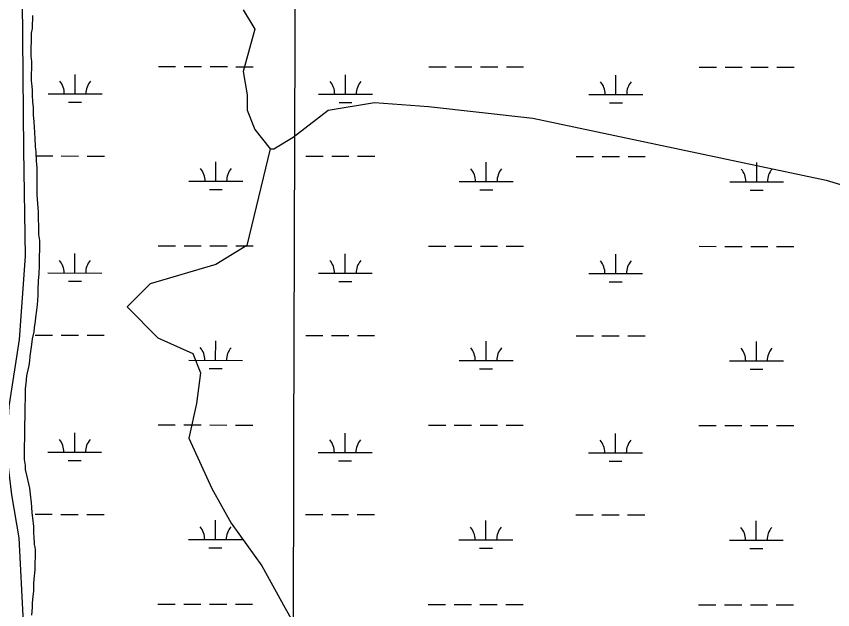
# Model space of a CAD drawing. Extents: x 3148686 to 3186545, y 916144 to 941516.
# Drawn here: x 3175944 to 3177459, y 935903 to 937005 of the extents above; entities that cross this region are included whole.
import ezdxf

# ---------------------------------------------------------------- set-up
doc = ezdxf.new("R2010")
doc.units = 0
for name, color, linetype in [('V-GRID-MAJR', 7, 'Continuous'), ('V-ROAD-CNTR', 7, 'Continuous'), ('V-SITE-VEGE', 7, 'Continuous'), ('V-TOPO-SHOR', 7, 'Continuous'), ('V-WETL-SWMP', 7, 'Continuous')]:
    doc.layers.add(name, color=color, linetype=linetype)

msp = doc.modelspace()

# ---------------------------------------------------------------- linework, layer by layer
at = {"layer": 'V-GRID-MAJR'}
msp.add_spline([(3176416.137, 921480.253), (3176433.767, 927540.657), (3176451.404, 933603.671), (3176469.041, 939666.734), (3176469.048, 939669.295)], degree=3, dxfattribs=at)
at = {"layer": 'V-ROAD-CNTR'}
msp.add_lwpolyline([(3175936.914430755, 935213.9779924), (3175948.705000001, 935436.3159999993), (3175957.314000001, 935879.5299999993), (3175949.387000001, 936036.7879999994), (3175935.821000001, 936116.4709999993), (3175928.145000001, 936178.5009999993), (3175928.288000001, 936238.6789999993), (3175930.914000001, 936280.4999999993), (3175950.020000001, 936405.1119999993), (3175961.136000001, 936559.5209999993), (3175957.730000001, 936756.0679999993), (3175955.576000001, 937035.4049999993), (3175968.523000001, 937559.6069999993), (3175970.860000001, 937890.0619999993), (3175971.237000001, 938266.4879999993), (3175975.730000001, 939014.4749999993), (3175975.458000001, 939092.9009999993), (3175980.8105570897, 939122.2269298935)], dxfattribs=at)
at = {"layer": 'V-SITE-VEGE'}
for p, q in [((3175974.44, 936999.8449999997), (3175974.505, 937006.2059999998)), ((3175973.754, 936989.4429999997), (3175974.44, 936999.8449999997)), ((3175971.857, 936973.8499999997), (3175973.682, 936982.5049999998)), ((3175973.682, 936982.5049999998), (3175973.754, 936989.4429999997)), ((3175971.413, 936931.0589999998), (3175971.857, 936973.8499999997)), ((3175972.47, 936921.2159999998), (3175971.413, 936931.0589999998)), ((3175972.091, 936884.7869999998), (3175972.47, 936921.2159999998)), ((3175973.146, 936874.946), (3175972.091, 936884.7869999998)), ((3175974.225, 936867.4130000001), (3175973.146, 936874.946)), ((3175974.1410000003, 936859.3199999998), (3175974.225, 936867.4130000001)), ((3175974.577, 936845.438), (3175974.1410000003, 936859.3199999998)), ((3175975.636, 936836.1709999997), (3175974.577, 936845.438)), ((3175976.0640000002, 936821.7099999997), (3175975.636, 936836.1709999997)), ((3175977.09, 936808.9779999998), (3175976.0640000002, 936821.7099999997)), ((3175978.04, 936789.3049999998), (3175977.09, 936808.9779999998)), ((3175979.085, 936778.307), (3175978.04, 936789.3049999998)), ((3175979.507, 936763.2639999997), (3175979.085, 936778.307)), ((3175980.561, 936753.4239999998), (3175979.507, 936763.2639999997)), ((3175981.544, 936736.6419999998), (3175980.561, 936753.4239999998)), ((3175982.562, 936723.3299999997), (3175981.544, 936736.6419999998)), ((3175982.417, 936709.4509999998), (3175982.562, 936723.3299999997)), ((3175982.757, 936686.3169999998), (3175982.417, 936709.4509999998)), ((3175982.626, 936673.595), (3175982.757, 936686.3169999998)), ((3175985.182, 936641.1829999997), (3175982.626, 936673.595)), ((3175985.0300000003, 936626.7259999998), (3175985.182, 936641.1829999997)), ((3175985.507, 936616.894), (3175985.0300000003, 936626.7259999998)), ((3175985.909, 936599.5349999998), (3175985.507, 936616.894)), ((3175987.5270000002, 936588.5310000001), (3175985.909, 936599.5349999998)), ((3175987.0470000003, 936542.2729999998), (3175987.5270000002, 936588.5310000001)), ((3175986.302, 936526.0879999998), (3175987.0470000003, 936542.2729999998)), ((3175985.026, 936514.5349999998), (3175986.302, 936526.0879999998)), ((3175984.2600000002, 936496.6149999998), (3175985.026, 936514.5349999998)), ((3175984.154, 936486.2069999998), (3175984.2600000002, 936496.6149999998)), ((3175983.404, 936469.4439999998), (3175984.154, 936486.2069999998)), ((3175982.136, 936459.0459999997), (3175983.404, 936469.4439999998)), ((3175979.613, 936438.8319999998), (3175980.264, 936445.7669999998)), ((3175980.264, 936445.7669999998), (3175982.136, 936459.0459999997)), ((3175977.7600000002, 936427.2859999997), (3175979.6130000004, 936438.8319999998)), ((3175974.0670000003, 936405.9249999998), (3175977.096, 936419.1959999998)), ((3175977.096, 936419.1959999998), (3175977.7600000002, 936427.2859999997)), ((3175972.804, 936395.53), (3175974.0670000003, 936405.9249999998)), ((3175969.686, 936373.587), (3175972.804, 936395.53)), ((3175969.017, 936364.9179999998), (3175969.686, 936373.587)), ((3175963.524, 936337.2169999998), (3175967.778, 936356.835)), ((3175967.778, 936356.835), (3175969.017, 936364.9179999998)), ((3175962.224, 936323.3520000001), (3175963.524, 936337.2169999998)), ((3175960.434, 936262.0699999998), (3175960.966, 936313.5339999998)), ((3175960.966, 936313.5339999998), (3175962.224, 936323.3520000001)), ((3175959.6920000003, 936246.4599999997), (3175960.434, 936262.0699999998)), ((3175959.0270000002, 936182.2769999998), (3175959.6920000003, 936246.4599999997)), ((3175960.642, 936170.6939999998), (3175959.0270000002, 936182.2769999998)), ((3175961.142, 936163.1699999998), (3175960.642, 936170.6939999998)), ((3175963.348, 936152.7369999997), (3175961.142, 936163.1699999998)), ((3175965.576, 936144.6189999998), (3175963.348, 936152.7369999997)), ((3175968.886, 936128.9699999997), (3175965.576, 936144.6189999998)), ((3175970.5, 936117.3869999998), (3175968.886, 936128.9699999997)), ((3175972.072, 936101.7559999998), (3175970.5, 936117.3869999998)), ((3175972.568, 936093.654), (3175972.072, 936101.7559999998)), ((3175973.615, 936083.234), (3175972.568, 936093.654)), ((3175974.6750000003, 936073.9689999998), (3175973.615, 936083.234)), ((3175976.242, 936057.7609999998), (3175974.6750000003, 936073.9689999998)), ((3175976.123, 936046.1959999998), (3175976.242, 936057.7609999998)), ((3175977.178, 936036.3529999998), (3175976.123, 936046.1959999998)), ((3175977.659, 936027.0959999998), (3175977.178, 936036.3529999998)), ((3175977.631, 936024.2049999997), (3175977.659, 936027.0959999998)), ((3175978.732, 936018.9879999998), (3175977.631, 936024.2049999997)), ((3175979.2630000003, 936014.3579999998), (3175978.732, 936018.9879999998)), ((3175978.88, 935977.348), (3175979.2630000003, 936014.3579999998)), ((3175976.965, 935960.0199999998), (3175978.88, 935977.348)), ((3175976.1520000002, 935937.474), (3175976.304, 935951.9309999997)), ((3175976.304, 935951.9309999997), (3175976.965, 935960.0199999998)), ((3175974.901, 935928.2329999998), (3175976.1520000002, 935937.474)), ((3175974.106, 935907.4239999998), (3175974.19, 935915.5189999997)), ((3175974.19, 935915.5189999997), (3175974.901, 935928.2329999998)), ((3175972.799, 935892.9789999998), (3175974.106, 935907.4239999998))]:
    msp.add_line(p, q, dxfattribs=at)
at = {"layer": 'V-TOPO-SHOR'}
for points in [[(3176365.1014367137, 937016.8392597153), (3176386.564814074, 936980.9813882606), (3176364.980623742, 936902.1665588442), (3176372.102362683, 936859.1567452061), (3176372.0721594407, 936830.4885699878), (3176386.3684929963, 936794.6382493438), (3176414.998914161, 936758.7728270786), (3176414.998914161, 936758.7728270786), (3176422.165957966, 936758.7652762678), (3176458.0238294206, 936780.2286536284), (3176522.580079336, 936830.3300029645), (3176608.5997066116, 936844.5734808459), (3176708.930769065, 936837.3007256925), (3176902.418299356, 936815.5957223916), (3177446.992815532, 936700.3491599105), (3177805.2317435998, 936592.4659623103), (3178199.230382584, 936412.8745726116), (3178478.578973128, 936254.9051272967), (3178671.9909953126, 936161.5296859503), (3178800.9373773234, 936104.0574209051)], [(3176414.998914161, 936758.7728270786), (3176371.807881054, 936579.6420368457), (3176314.433776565, 936543.8672243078), (3176192.556277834, 936508.1603690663), (3176149.5087101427, 936465.2034111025), (3176206.784654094, 936407.806654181), (3176271.2578450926, 936379.0705216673), (3176285.5541786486, 936343.2202010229), (3176278.326728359, 936285.8914013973), (3176263.924683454, 936221.4031087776), (3176306.8287857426, 936128.1862344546), (3176342.5960474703, 936063.6450861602), (3176399.8493389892, 935984.7471978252), (3176442.7685428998, 935905.8644111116), (3176471.3838624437, 935855.664901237)]]:
    msp.add_lwpolyline(points, dxfattribs=at)
at = {"layer": 'V-WETL-SWMP'}
for p, q in [((3176207.622433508, 936911.5302841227), (3176239.622411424, 936911.4965656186)), ((3176255.622400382, 936911.4797063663), (3176287.622378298, 936911.4459878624)), ((3176303.622367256, 936911.4291286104), (3176335.622345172, 936911.3954101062)), ((3176351.62233413, 936911.3785508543), (3176383.6223120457, 936911.34483235)), ((3176709.5300871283, 936911.0014220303), (3176741.5300650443, 936910.967703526)), ((3176757.530054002, 936910.9508442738), (3176789.530031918, 936910.9171257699)), ((3176805.530020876, 936910.9002665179), (3176837.5299987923, 936910.8665480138)), ((3176853.52998775, 936910.8496887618), (3176885.5299656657, 936910.8159702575)), ((3177211.4377407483, 936910.4725599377), (3177243.4377186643, 936910.4388414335)), ((3177259.4377076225, 936910.4219821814), (3177291.4376855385, 936910.3882636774)), ((3177307.4376744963, 936910.3714044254), (3177339.4376524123, 936910.3376859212)), ((3177355.4376413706, 936910.3208266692), (3177387.437619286, 936910.2871081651)), ((3176052.977086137, 936860.9512124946), (3176053.0150102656, 936896.9511881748)), ((3176554.884739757, 936860.4223504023), (3176554.9226638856, 936896.4223260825)), ((3177056.7923933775, 936859.8934883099), (3177056.830317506, 936895.89346399)), ((3176002.977120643, 936861.0038976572), (3176102.977051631, 936860.8985273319)), ((3176504.8847742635, 936860.475035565), (3176604.8847052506, 936860.3696652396)), ((3177006.7924278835, 936859.9461734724), (3177106.7923588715, 936859.8408031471)), ((3176040.960838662, 936845.532867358), (3176064.960822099, 936845.5075784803)), ((3176542.8684922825, 936845.0040052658), (3176566.868475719, 936844.978716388)), ((3177044.776145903, 936844.4751431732), (3177068.7761293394, 936844.4498542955)), ((3175979.447535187, 936745.5966407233), (3176011.4475131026, 936745.562922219)), ((3176027.4475020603, 936745.5460629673), (3176059.447479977, 936745.5123444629)), ((3176075.4474689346, 936745.4954852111), (3176107.4474468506, 936745.4617667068)), ((3176314.242392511, 936698.8138458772), (3176314.280316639, 936734.8138215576)), ((3176481.3551888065, 936745.067778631), (3176513.3551667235, 936745.0340601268)), ((3176529.355155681, 936745.0172008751), (3176561.355133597, 936744.9834823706)), ((3176577.355122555, 936744.9666231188), (3176609.3551004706, 936744.9329046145)), ((3176816.150046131, 936698.2849837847), (3176816.1879702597, 936734.284959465)), ((3176983.2628424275, 936744.5389165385), (3177015.262820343, 936744.5051980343)), ((3177031.262809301, 936744.4883387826), (3177063.2627872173, 936744.4546202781)), ((3177079.262776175, 936744.4377610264), (3177111.262754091, 936744.404042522)), ((3177318.0576997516, 936697.7561216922), (3177318.0956238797, 936733.7560973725)), ((3176264.242427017, 936698.8665310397), (3176364.2423580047, 936698.7611607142)), ((3176766.1500806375, 936698.3376689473), (3176866.1500116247, 936698.2322986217)), ((3177268.0577342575, 936697.8088068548), (3177368.057665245, 936697.7034365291)), ((3176302.2261450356, 936683.3955007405), (3176326.226128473, 936683.3702118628)), ((3176804.1337986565, 936682.8666386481), (3176828.133782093, 936682.8413497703)), ((3177306.0414522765, 936682.3377765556), (3177330.0414357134, 936682.3124876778)), ((3176207.2719776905, 936578.8555088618), (3176239.2719556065, 936578.8217903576)), ((3176255.271944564, 936578.8049311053), (3176287.2719224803, 936578.7712126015)), ((3176303.271911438, 936578.7543533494), (3176335.271889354, 936578.7206348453)), ((3176351.2718783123, 936578.7037755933), (3176383.271856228, 936578.6700570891)), ((3176709.1796313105, 936578.3266467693), (3176741.179609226, 936578.2929282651)), ((3176757.179598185, 936578.2760690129), (3176789.1795761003, 936578.2423505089)), ((3176805.179565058, 936578.2254912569), (3176837.1795429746, 936578.1917727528)), ((3176853.1795319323, 936578.1749135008), (3176885.1795098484, 936578.1411949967)), ((3177211.087284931, 936577.7977846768), (3177243.087262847, 936577.7640661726)), ((3177259.0872518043, 936577.7472069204), (3177291.087229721, 936577.7134884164)), ((3177307.0872186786, 936577.6966291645), (3177339.0871965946, 936577.6629106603)), ((3177355.087185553, 936577.6460514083), (3177387.0871634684, 936577.6123329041)), ((3176052.6266303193, 936528.2764372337), (3176052.664554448, 936564.2764129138)), ((3176554.5342839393, 936527.7475751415), (3176554.572208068, 936563.7475508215)), ((3177056.4419375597, 936527.218713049), (3177056.4798616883, 936563.2186887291)), ((3176002.6266648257, 936528.3291223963), (3176102.626595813, 936528.2237520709)), ((3176504.5343184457, 936527.800260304), (3176604.534249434, 936527.6948899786)), ((3177006.441972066, 936527.2713982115), (3177106.4419030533, 936527.1660278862)), ((3176040.6103828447, 936512.8580920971), (3176064.610366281, 936512.8328032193)), ((3176542.5180364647, 936512.3292300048), (3176566.518019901, 936512.303941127)), ((3177044.425690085, 936511.8003679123), (3177068.4256735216, 936511.7750790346)), ((3175979.097079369, 936412.9218654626), (3176011.097057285, 936412.8881469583)), ((3176027.0970462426, 936412.8712877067), (3176059.0970241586, 936412.8375692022)), ((3176075.097013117, 936412.8207099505), (3176107.096991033, 936412.786991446)), ((3176313.8919366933, 936366.1390706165), (3176313.9298608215, 936402.1390462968)), ((3176481.004732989, 936412.3930033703), (3176513.0047109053, 936412.3592848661)), ((3176529.004699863, 936412.3424256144), (3176561.004677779, 936412.30870711)), ((3176577.004666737, 936412.2918478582), (3176609.004644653, 936412.2581293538)), ((3176815.799590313, 936365.610208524), (3176815.8375144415, 936401.6101842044)), ((3176982.9123866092, 936411.8641412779), (3177014.9123645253, 936411.8304227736)), ((3177030.9123534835, 936411.8135635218), (3177062.912331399, 936411.7798450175)), ((3177078.9123203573, 936411.7629857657), (3177110.9122982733, 936411.7292672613)), ((3177317.707243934, 936365.0813464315), (3177317.745168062, 936401.0813221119)), ((3176263.8919712, 936366.1917557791), (3176363.8919021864, 936366.0863854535)), ((3176765.79962482, 936365.6628936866), (3176865.7995558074, 936365.5575233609)), ((3177267.7072784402, 936365.134031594), (3177367.707209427, 936365.0286612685)), ((3176301.8756892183, 936350.7207254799), (3176325.875672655, 936350.6954366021)), ((3176803.7833428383, 936350.1918633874), (3176827.7833262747, 936350.1665745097)), ((3177305.6909964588, 936349.6630012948), (3177329.6909798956, 936349.6377124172)), ((3176206.9215218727, 936246.1807336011), (3176238.9214997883, 936246.147015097)), ((3176254.921488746, 936246.1301558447), (3176286.9214666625, 936246.0964373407)), ((3176302.9214556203, 936246.0795780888), (3176334.921433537, 936246.0458595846)), ((3176350.9214224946, 936246.0290003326), (3176382.92140041, 936245.9952818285)), ((3176708.8291754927, 936245.6518715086), (3176740.8291534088, 936245.6181530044)), ((3176756.8291423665, 936245.6012937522), (3176788.8291202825, 936245.5675752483)), ((3176804.829109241, 936245.5507159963), (3176836.8290871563, 936245.516997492)), ((3176852.8290761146, 936245.5001382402), (3176884.8290540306, 936245.4664197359)), ((3177210.736829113, 936245.1230094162), (3177242.7368070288, 936245.0892909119)), ((3177258.7367959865, 936245.0724316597), (3177290.736773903, 936245.0387131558)), ((3177306.736762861, 936245.0218539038), (3177338.7367407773, 936244.9881353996)), ((3177354.736729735, 936244.9712761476), (3177386.7367076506, 936244.9375576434)), ((3176052.2761745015, 936195.601661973), (3176052.31409863, 936231.6016376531)), ((3176554.1838281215, 936195.0727998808), (3176554.2217522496, 936231.0727755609)), ((3177056.091481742, 936194.5439377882), (3177056.1294058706, 936230.5439134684)), ((3176002.2762090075, 936195.6543471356), (3176102.276139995, 936195.5489768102)), ((3176504.183862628, 936195.1254850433), (3176604.1837936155, 936195.020114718)), ((3177006.091516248, 936194.5966229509), (3177106.0914472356, 936194.4912526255)), ((3176040.259927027, 936180.1833168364), (3176064.2599104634, 936180.1580279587)), ((3176542.1675806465, 936179.6544547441), (3176566.167564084, 936179.6291658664)), ((3177044.0752342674, 936179.1255926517), (3177068.075217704, 936179.1003037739)), ((3175978.746623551, 936080.2470902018), (3176010.746601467, 936080.2133716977)), ((3176026.7465904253, 936080.1965124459), (3176058.746568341, 936080.1627939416)), ((3176074.7465572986, 936080.1459346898), (3176106.746535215, 936080.1122161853)), ((3176313.541480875, 936033.4642953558), (3176313.5794050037, 936069.4642710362)), ((3176480.654277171, 936079.7182281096), (3176512.6542550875, 936079.6845096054)), ((3176528.6542440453, 936079.6676503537), (3176560.6542219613, 936079.6339318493)), ((3176576.654210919, 936079.6170725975), (3176608.654188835, 936079.5833540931)), ((3176815.449134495, 936032.9354332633), (3176815.4870586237, 936068.9354089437)), ((3176982.5619307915, 936079.1893660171), (3177014.5619087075, 936079.1556475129)), ((3177030.5618976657, 936079.1387882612), (3177062.5618755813, 936079.1050697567)), ((3177078.561864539, 936079.0882105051), (3177110.5618424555, 936079.0544920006)), ((3177317.3567881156, 936032.4065711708), (3177317.394712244, 936068.4065468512)), ((3176263.541515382, 936033.5169805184), (3176363.5414463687, 936033.4116101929)), ((3176765.449169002, 936032.9881184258), (3176865.449099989, 936032.8827481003)), ((3177267.3568226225, 936032.4592563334), (3177367.356753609, 936032.3538860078)), ((3176301.5252334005, 936018.0459502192), (3176325.525216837, 936018.0206613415)), ((3176803.4328870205, 936017.5170881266), (3176827.4328704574, 936017.491799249)), ((3177305.340540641, 936016.9882260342), (3177329.3405240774, 936016.9629371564)), ((3176206.5710660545, 935913.5059583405), (3176238.5710439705, 935913.4722398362)), ((3176254.5710329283, 935913.455380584), (3176286.5710108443, 935913.4216620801)), ((3176302.5709998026, 935913.4048028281), (3176334.5709777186, 935913.3710843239)), ((3176350.570966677, 935913.354225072), (3176382.5709445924, 935913.3205065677)), ((3176708.478719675, 935912.977096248), (3176740.478697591, 935912.9433777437)), ((3176756.478686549, 935912.9265184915), (3176788.4786644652, 935912.8927999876)), ((3176804.478653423, 935912.8759407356), (3176836.4786313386, 935912.8422222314)), ((3176852.4786202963, 935912.8253629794), (3176884.478598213, 935912.7916444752)), ((3177210.386373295, 935912.4482341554), (3177242.386351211, 935912.4145156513)), ((3177258.3863401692, 935912.397656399), (3177290.386318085, 935912.363937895)), ((3177306.386307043, 935912.3470786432), (3177338.386284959, 935912.3133601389)), ((3177354.3862739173, 935912.2965008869), (3177386.386251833, 935912.2627823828))]:
    msp.add_line(p, q, dxfattribs=at)
for centre, radius, start, end in [((3175997.7346883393, 936861.4842250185), 35.24628790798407, 359.16780716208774, 40.71146549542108), ((3176108.220484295, 936861.3678056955), 35.246287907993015, 139.1678041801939, 180.71146251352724), ((3176499.64234196, 936860.9553629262), 35.24628790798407, 359.16780716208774, 40.71146549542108), ((3176610.1281379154, 936860.8389436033), 35.246287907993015, 139.1678041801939, 180.71146251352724), ((3177001.5499955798, 936860.4265008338), 35.24628790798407, 359.16780716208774, 40.71146549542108), ((3177112.0357915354, 936860.3100815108), 35.246287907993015, 139.1678041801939, 180.71146251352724), ((3176258.999994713, 936699.3468584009), 35.24628790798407, 359.16780716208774, 40.71146549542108), ((3176369.485790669, 936699.2304390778), 35.246287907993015, 139.1678041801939, 180.71146251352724), ((3176760.9076483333, 936698.8179963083), 35.24628790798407, 359.16780716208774, 40.71146549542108), ((3176871.3934442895, 936698.7015769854), 35.246287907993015, 139.1678041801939, 180.71146251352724), ((3177262.8153019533, 936698.2891342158), 35.24628790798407, 359.16780716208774, 40.71146549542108), ((3177373.3010979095, 936698.1727148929), 35.246287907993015, 139.1678041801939, 180.71146251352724), ((3175997.384232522, 936528.8094497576), 35.24628790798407, 359.16780716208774, 40.71146549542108), ((3176107.870028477, 936528.6930304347), 35.246287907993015, 139.1678041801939, 180.71146251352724), ((3176499.291886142, 936528.2805876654), 35.24628790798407, 359.16780716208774, 40.71146549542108), ((3176609.7776820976, 936528.1641683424), 35.246287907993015, 139.1678041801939, 180.71146251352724), ((3177001.1995397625, 936527.7517255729), 35.24628790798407, 359.16780716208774, 40.71146549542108), ((3177111.6853357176, 936527.6353062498), 35.246287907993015, 139.1678041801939, 180.71146251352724), ((3176258.649538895, 936366.6720831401), 35.24628790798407, 359.16780716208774, 40.71146549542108), ((3176369.135334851, 936366.5556638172), 35.246287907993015, 139.1678041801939, 180.71146251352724), ((3176760.5571925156, 936366.1432210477), 35.24628790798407, 359.16780716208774, 40.71146549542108), ((3176871.042988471, 936366.0268017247), 35.246287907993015, 139.1678041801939, 180.71146251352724), ((3177262.4648461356, 936365.6143589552), 35.24628790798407, 359.16780716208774, 40.71146549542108), ((3177372.9506420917, 936365.4979396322), 35.246287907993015, 139.1678041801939, 180.71146251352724), ((3175997.0337767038, 936196.134674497), 35.24628790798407, 359.16780716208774, 40.71146549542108), ((3176107.5195726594, 936196.0182551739), 35.246287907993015, 139.1678041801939, 180.71146251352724), ((3176498.941430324, 936195.6058124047), 35.24628790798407, 359.16780716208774, 40.71146549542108), ((3176609.42722628, 936195.4893930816), 35.246287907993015, 139.1678041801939, 180.71146251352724), ((3177000.849083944, 936195.0769503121), 35.24628790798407, 359.16780716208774, 40.71146549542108), ((3177111.3348799, 936194.9605309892), 35.246287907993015, 139.1678041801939, 180.71146251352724), ((3176258.2990830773, 936033.9973078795), 35.24628790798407, 359.16780716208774, 40.71146549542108), ((3176368.784879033, 936033.8808885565), 35.246287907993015, 139.1678041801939, 180.71146251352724), ((3176760.206736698, 936033.468445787), 35.24628790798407, 359.16780716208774, 40.71146549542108), ((3176870.6925326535, 936033.352026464), 35.246287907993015, 139.1678041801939, 180.71146251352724), ((3177262.114390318, 936032.9395836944), 35.24628790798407, 359.16780716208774, 40.71146549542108), ((3177372.6001862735, 936032.8231643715), 35.246287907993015, 139.1678041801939, 180.71146251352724)]:
    msp.add_arc(centre, radius, start, end, dxfattribs=at)

doc.saveas('drawing.dxf')
